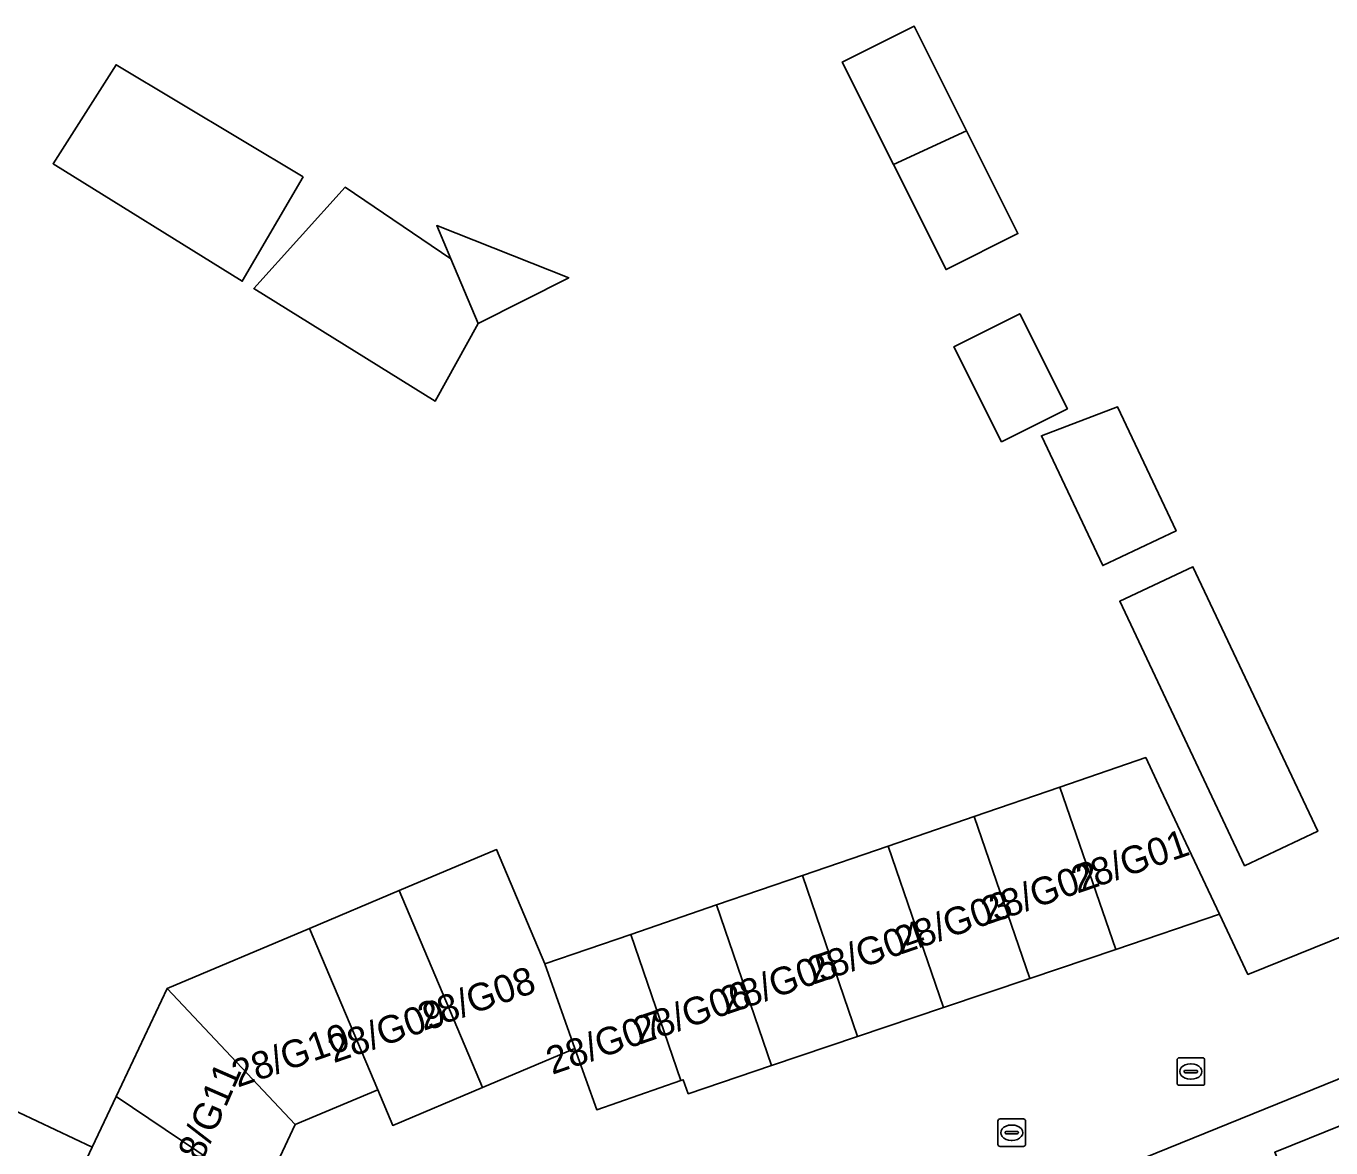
# Model space of a CAD drawing. Extents: x 162989 to 165008, y 383432 to 384338.
# Drawn here: x 163858.12 to 163905.52, y 384017.83 to 384058.58 of the extents above; entities that cross this region are included whole.
import ezdxf

# ---------------------------------------------------------------- set-up
doc = ezdxf.new("R2010")
doc.units = 0
for name, color, linetype in [('IMGEO_Erf', 7, 'Continuous'), ('IMGEO_Kolk', 7, 'Continuous'), ('IMGEO_Pand', 7, 'Continuous'), ('IMGEO_Pand_nummerreeks', 7, 'Continuous'), ('IMGEO_Rijbaan_lokaal_open', 7, 'Continuous'), ('IMGEO_Rioolput', 7, 'Continuous'), ('IMGEO_Voetpad_open', 7, 'Continuous')]:
    doc.layers.add(name, color=color, linetype=linetype)

msp = doc.modelspace()

# ---------------------------------------------------------------- linework, layer by layer
at = {"layer": 'IMGEO_Erf'}
for points in [[(163889.631, 384053.556), (163887.769, 384057.274), (163890.377, 384058.58), (163892.279, 384054.779), (163894.15, 384051.041), (163891.543, 384049.736)], [(163868.189, 384053.106), (163865.976, 384049.312), (163859.105, 384053.581), (163861.391, 384057.178)], [(163873.552, 384050.123), (163873.04, 384051.334), (163877.837, 384049.438), (163874.542, 384047.779), (163872.987, 384044.956), (163866.395, 384049.052), (163869.716, 384052.725)], [(163891.827, 384046.932), (163894.215, 384048.131), (163895.948, 384044.679), (163893.56, 384043.48)], [(163895.007, 384043.699), (163897.772, 384044.748), (163899.897, 384040.243), (163897.231, 384038.985)], [(163897.85, 384037.688), (163900.51, 384038.942), (163905.043, 384029.332), (163902.383, 384028.078)]]:
    msp.add_lwpolyline(points, close=True, dxfattribs=at)
msp.add_lwpolyline([(163855.856, 384020.062), (163860.522, 384017.854), (163861.392, 384019.691), (163863.252, 384023.62), (163868.423, 384025.802), (163871.679, 384027.177), (163875.212, 384028.668), (163876.966, 384024.513), (163880.085, 384025.584), (163883.203, 384026.654), (163886.322, 384027.725), (163889.44, 384028.795), (163892.559, 384029.866), (163895.677, 384030.936), (163898.796, 384032.007), (163899.347, 384030.838), (163901.478, 384026.314), (163902.507, 384024.128), (163930.377, 384035.386)], dxfattribs=at)
at = {"layer": 'IMGEO_Kolk'}
for p, q in [((163899.932, 384020.177), (163899.932, 384021.029)), ((163900.007, 384021.103), (163900.859, 384021.103)), ((163900.234, 384020.646), (163900.632, 384020.646)), ((163900.42, 384020.883), (163900.445, 384020.883)), ((163900.933, 384021.029), (163900.933, 384020.177)), ((163900.191, 384020.597), (163900.191, 384020.609)), ((163900.629, 384020.56), (163900.231, 384020.56)), ((163900.443, 384020.323), (163900.418, 384020.323)), ((163900.675, 384020.609), (163900.675, 384020.597)), ((163900.859, 384020.103), (163900.007, 384020.103))]:
    msp.add_line(p, q, dxfattribs=at)
for points in [[(163899.932, 384020.177), (163899.932, 384021.029)], [(163900.007, 384021.103), (163900.859, 384021.103)], [(163900.933, 384021.029), (163900.933, 384020.177)], [(163900.859, 384020.103), (163900.007, 384020.103)]]:
    msp.add_lwpolyline(points, dxfattribs=at)
for centre, radius, start, end in [((163900.009, 384021.027), 0.0765, 91.552, 178.448), ((163900.009, 384021.027), 0.0765, 91.552, 178.448), ((163900.231, 384020.606), 0.0403, 85.8775, 175.7526), ((163900.636, 384020.608), 0.0386, 1.7309, 96.639), ((163900.857, 384021.027), 0.0765, 1.552, 88.448), ((163900.857, 384021.027), 0.0765, 1.552, 88.448), ((163900.009, 384020.179), 0.0765, 181.552, 268.448), ((163900.009, 384020.179), 0.0765, 181.552, 268.448), ((163900.228, 384020.596), 0.0366, 178.938, 274.7102), ((163900.632, 384020.603), 0.043, 264.8664, 352.4533), ((163900.857, 384020.179), 0.0765, 271.552, 358.448), ((163900.857, 384020.179), 0.0765, 271.552, 358.448)]:
    msp.add_arc(centre, radius, start, end, dxfattribs=at)
for centre, major_axis, ratio, start_param, end_param in [((163900.419, 384020.603), (-0.387, 0.002), 0.722429, 4.712389, 7.853982), ((163900.444, 384020.603), (-0.39, 0.002), 0.717154, 1.570796, 4.712389)]:
    msp.add_ellipse(centre, major_axis=major_axis, ratio=ratio, start_param=start_param, end_param=end_param, dxfattribs=at)
at = {"layer": 'IMGEO_Pand'}
for points in [[(163892.279, 384054.779), (163890.377, 384058.58), (163887.769, 384057.274), (163889.631, 384053.556)], [(163868.189, 384053.106), (163861.391, 384057.178), (163859.105, 384053.581), (163865.976, 384049.312)], [(163892.279, 384054.779), (163889.631, 384053.556), (163891.543, 384049.736), (163894.15, 384051.041)], [(163866.395, 384049.052), (163872.987, 384044.956), (163874.542, 384047.779), (163873.552, 384050.123), (163869.716, 384052.725)], [(163873.552, 384050.123), (163874.542, 384047.779), (163877.837, 384049.438), (163873.04, 384051.334)], [(163893.56, 384043.48), (163895.948, 384044.679), (163894.215, 384048.131), (163891.827, 384046.932)], [(163897.231, 384038.985), (163899.897, 384040.243), (163897.772, 384044.748), (163895.007, 384043.699)], [(163902.383, 384028.078), (163905.043, 384029.332), (163900.51, 384038.942), (163897.85, 384037.688)], [(163897.702, 384025.039), (163901.478, 384026.314), (163899.347, 384030.838), (163898.796, 384032.007), (163895.677, 384030.936)], [(163892.559, 384029.866), (163894.578, 384023.985), (163897.702, 384025.039), (163895.677, 384030.936)], [(163892.559, 384029.866), (163889.44, 384028.795), (163891.454, 384022.93), (163894.578, 384023.985)], [(163886.322, 384027.725), (163888.33, 384021.875), (163891.454, 384022.93), (163889.44, 384028.795)], [(163876.966, 384024.513), (163875.212, 384028.668), (163871.679, 384027.177), (163874.697, 384020.022), (163878.058, 384021.439)], [(163886.322, 384027.725), (163883.203, 384026.654), (163885.206, 384020.821), (163888.33, 384021.875)], [(163868.423, 384025.802), (163870.896, 384019.938), (163871.44, 384018.648), (163874.697, 384020.022), (163871.679, 384027.177)], [(163880.085, 384025.584), (163881.907, 384020.275), (163881.986, 384020.303), (163882.179, 384019.799), (163885.206, 384020.821), (163883.203, 384026.654)], [(163863.252, 384023.62), (163867.897, 384018.685), (163870.896, 384019.938), (163868.423, 384025.802)], [(163880.085, 384025.584), (163876.966, 384024.513), (163878.058, 384021.439), (163878.85, 384019.212), (163881.907, 384020.275)], [(163866.698, 384016.124), (163867.897, 384018.685), (163863.252, 384023.62), (163861.392, 384019.691)], [(163855.856, 384020.062), (163855.834, 384020.015), (163848.718, 384005.16), (163853.457, 384002.931), (163854.665, 384005.482), (163856.642, 384009.659), (163858.324, 384013.211), (163859.625, 384015.959), (163860.522, 384017.854)], [(163866.698, 384016.124), (163861.392, 384019.691), (163860.522, 384017.854), (163859.625, 384015.959), (163865.487, 384013.539)], [(163908.4, 384019.665), (163903.482, 384017.669), (163904.546, 384015.044), (163905.667, 384012.278), (163907.403, 384012.982), (163906.282, 384015.749), (163909.465, 384017.041)]]:
    msp.add_lwpolyline(points, close=True, dxfattribs=at)
at = {"layer": 'IMGEO_Rijbaan_lokaal_open'}
msp.add_lwpolyline([(163883.455, 384011.268), (163926.713, 384028.812), (163926.74, 384028.823), (163932.083, 384030.999), (163930.377, 384035.386), (163902.507, 384024.128), (163901.478, 384026.314), (163897.702, 384025.039), (163894.578, 384023.985), (163891.454, 384022.93), (163888.33, 384021.875), (163885.206, 384020.821), (163882.179, 384019.799), (163881.986, 384020.303), (163881.907, 384020.275), (163878.85, 384019.212), (163878.058, 384021.439), (163874.697, 384020.022), (163871.44, 384018.648), (163870.896, 384019.938), (163867.897, 384018.685), (163866.698, 384016.124)], dxfattribs=at)
at = {"layer": 'IMGEO_Rioolput'}
for p, q in [((163893.426, 384017.954), (163893.426, 384018.806)), ((163893.501, 384018.88), (163894.353, 384018.88)), ((163894.427, 384018.806), (163894.427, 384017.954)), ((163893.685, 384018.374), (163893.685, 384018.386)), ((163894.123, 384018.337), (163893.725, 384018.337)), ((163893.728, 384018.423), (163894.126, 384018.423)), ((163893.914, 384018.66), (163893.939, 384018.66)), ((163894.169, 384018.386), (163894.169, 384018.374)), ((163894.353, 384017.88), (163893.501, 384017.88)), ((163893.937, 384018.1), (163893.912, 384018.1))]:
    msp.add_line(p, q, dxfattribs=at)
for points in [[(163893.426, 384017.954), (163893.426, 384018.806)], [(163893.501, 384018.88), (163894.353, 384018.88)], [(163894.427, 384018.806), (163894.427, 384017.954)], [(163894.353, 384017.88), (163893.501, 384017.88)]]:
    msp.add_lwpolyline(points, dxfattribs=at)
for centre, radius, start, end in [((163893.503, 384018.804), 0.0765, 91.552, 178.448), ((163893.503, 384018.804), 0.0765, 91.552, 178.448), ((163894.351, 384018.804), 0.0765, 1.552, 88.448), ((163894.351, 384018.804), 0.0765, 1.552, 88.448), ((163893.725, 384018.383), 0.0403, 85.8775, 175.7526), ((163893.722, 384018.373), 0.0366, 178.938, 274.7102), ((163894.126, 384018.38), 0.043, 264.8664, 352.4533), ((163894.13, 384018.385), 0.0386, 1.7309, 96.639), ((163893.503, 384017.956), 0.0765, 181.552, 268.448), ((163893.503, 384017.956), 0.0765, 181.552, 268.448), ((163894.351, 384017.956), 0.0765, 271.552, 358.448), ((163894.351, 384017.956), 0.0765, 271.552, 358.448)]:
    msp.add_arc(centre, radius, start, end, dxfattribs=at)
for centre, major_axis, ratio, start_param, end_param in [((163893.913, 384018.38), (-0.387, 0.002), 0.722429, 4.712389, 7.853982), ((163893.938, 384018.38), (-0.39, 0.002), 0.717154, 1.570796, 4.712389)]:
    msp.add_ellipse(centre, major_axis=major_axis, ratio=ratio, start_param=start_param, end_param=end_param, dxfattribs=at)
at = {"layer": 'IMGEO_Voetpad_open'}
msp.add_lwpolyline([(163903.482, 384017.669), (163908.4, 384019.665), (163909.854, 384020.271), (163914.679, 384022.23), (163919.506, 384024.19), (163920.957, 384024.777), (163925.849, 384026.763), (163927.294, 384027.344), (163926.713, 384028.812), (163883.455, 384011.268)], dxfattribs=at)

# ---------------------------------------------------------------- texts
at = {"layer": 'IMGEO_Pand_nummerreeks'}
for s, rotation, p in [('28/G01', 19.0369, (163896.306, 384027.062)), ('28/G02', 19.0369, (163893.035, 384025.933)), ('28/G03', 19.0369, (163889.879, 384024.844)), ('28/G04', 19.0369, (163886.717, 384023.753)), ('28/G05', 19.0369, (163883.556, 384022.662)), ('28/G08', 19.0394, (163872.566, 384022.077)), ('28/G06', 19.0369, (163880.394, 384021.571)), ('28/G09', 19.0369, (163869.3, 384020.903)), ('28/G07', 19.0394, (163877.233, 384020.48)), ('28/G10', 19.0369, (163865.81, 384020.016)), ('28/G11', 66.4155, (163864.216, 384016.608))]:
    msp.add_text(s, height=1, rotation=rotation, dxfattribs=at).set_placement(p)

doc.saveas('drawing.dxf')
